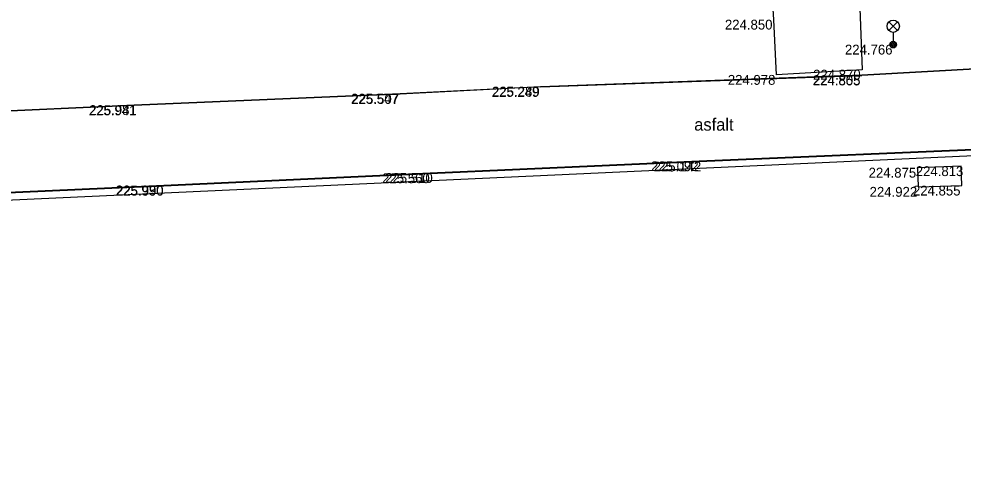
# Model space of a CAD drawing. Extents: x -599516 to -599132, y -1163668 to -1163119.
# Drawn here: x -599335.93 to -599307.16, y -1163667.97 to -1163654.49 of the extents above; entities that cross this region are included whole.
import ezdxf

# ---------------------------------------------------------------- set-up
doc = ezdxf.new("R2010")
doc.units = 0
for name, color, linetype in [('_ZEMERENI OBLAST', 7, 'Continuous'), ('Bod-oznac1', 7, 'Continuous'), ('Bod-vyska1', 7, 'Continuous'), ('Z_cela-hrobu-dolni-linie', 7, 'Continuous'), ('Z_elektro-silno-znacky-lampa', 7, 'Continuous'), ('Z_komunikace', 7, 'Continuous'), ('Z_popis-budov-povrchu', 7, 'Continuous'), ('Z_vol-lin-obrubnik', 7, 'Continuous'), ('Z_zpevnene-plochy', 7, 'Continuous')]:
    doc.layers.add(name, color=color, linetype=linetype)

msp = doc.modelspace()

# ---------------------------------------------------------------- linework, layer by layer
at = {"layer": '_ZEMERENI OBLAST'}
msp.add_lwpolyline([(-599497.946, -1163390.674), (-599491.96, -1163502.01), (-599489.976, -1163538.978), (-599287.834, -1163513.31), (-599283.12, -1163600.69), (-599345.275, -1163603.707), (-599342.31, -1163660.29), (-599277.306, -1163657.294), (-599220.632, -1163654.171)], dxfattribs=at)
at = {"layer": 'Bod-oznac1'}
for p, q in [((-599312.927, -1163654.519), (-599312.927, -1163654.519)), ((-599309.288, -1163655.28), (-599309.288, -1163655.28)), ((-599310.237, -1163656.043), (-599310.237, -1163656.043)), ((-599312.846, -1163656.202), (-599312.846, -1163656.202)), ((-599310.246, -1163656.21), (-599310.246, -1163656.21)), ((-599310.246, -1163656.22), (-599310.246, -1163656.22)), ((-599320.043, -1163656.559), (-599320.043, -1163656.559)), ((-599320.043, -1163656.569), (-599320.043, -1163656.569)), ((-599324.318, -1163656.775), (-599324.318, -1163656.775)), ((-599324.318, -1163656.785), (-599324.318, -1163656.785)), ((-599332.425, -1163657.123), (-599332.425, -1163657.123)), ((-599332.425, -1163657.133), (-599332.425, -1163657.133)), ((-599315.202, -1163658.833), (-599315.202, -1163658.833)), ((-599315.202, -1163658.843), (-599315.202, -1163658.843)), ((-599323.396, -1163659.19), (-599323.396, -1163659.19)), ((-599323.396, -1163659.2), (-599323.396, -1163659.2)), ((-599308.544, -1163659.03), (-599308.544, -1163659.03)), ((-599307.213, -1163658.983), (-599307.213, -1163658.983)), ((-599331.515, -1163659.571), (-599331.515, -1163659.571)), ((-599331.515, -1163659.581), (-599331.515, -1163659.581)), ((-599308.528, -1163659.613), (-599308.528, -1163659.613)), ((-599307.195, -1163659.575), (-599307.195, -1163659.575))]:
    msp.add_line(p, q, dxfattribs=at)
at = {"layer": 'Z_cela-hrobu-dolni-linie'}
msp.add_lwpolyline([(-599307.195, -1163659.575), (-599307.213, -1163658.983), (-599308.544, -1163659.03), (-599308.528, -1163659.613), (-599307.195, -1163659.575)], dxfattribs=at)
at = {"layer": 'Z_elektro-silno-znacky-lampa'}
for p, q in [((-599309.421, -1163654.85), (-599309.155, -1163654.585)), ((-599309.421, -1163654.585), (-599309.155, -1163654.85)), ((-599309.288, -1163654.905), (-599309.288, -1163655.18))]:
    msp.add_line(p, q, dxfattribs=at)
for centre, radius in [((-599309.288, -1163654.718), 0.188), ((-599309.288, -1163655.28), 0.1), ((-599309.288, -1163655.28), 0.065), ((-599309.288, -1163655.28), 0.03)]:
    msp.add_circle(centre, radius, dxfattribs=at)
at = {"layer": 'Z_komunikace'}
msp.add_line((-599320.043, -1163656.569), (-599310.246, -1163656.22), dxfattribs=at)
for points in [[(-599284.922, -1163644.704), (-599284.711, -1163653.646), (-599284.696, -1163654.267), (-599284.673, -1163655.022), (-599289.818, -1163655.292), (-599296.755, -1163655.593), (-599304.606, -1163655.902), (-599310.246, -1163656.22)], [(-599320.043, -1163656.569), (-599324.318, -1163656.785), (-599332.425, -1163657.133), (-599337.317, -1163657.359), (-599341.294, -1163657.531), (-599341.698, -1163657.542), (-599342.112, -1163657.53), (-599342.515, -1163657.301), (-599342.734, -1163657.012), (-599342.867, -1163656.633), (-599342.893, -1163655.906)], [(-599279.512, -1163667.967), (-599279.85, -1163661.737), (-599280.028, -1163657.282), (-599284.545, -1163657.502), (-599289.694, -1163657.722), (-599297.794, -1163658.064), (-599305.664, -1163658.42), (-599315.202, -1163658.833), (-599323.396, -1163659.19), (-599331.515, -1163659.571), (-599340.118, -1163659.953), (-599340.847, -1163659.969), (-599341.491, -1163660.036), (-599342.039, -1163660.254), (-599342.411, -1163660.608), (-599342.538, -1163661.079), (-599342.588, -1163661.596), (-599342.468, -1163664.01)]]:
    msp.add_lwpolyline(points, dxfattribs=at)
at = {"layer": 'Z_vol-lin-obrubnik'}
for points in [[(-599284.674, -1163655.012), (-599289.818, -1163655.282), (-599296.755, -1163655.583), (-599304.606, -1163655.892), (-599310.246, -1163656.21), (-599320.043, -1163656.559), (-599324.318, -1163656.775), (-599332.425, -1163657.123), (-599337.317, -1163657.349), (-599341.294, -1163657.521), (-599341.698, -1163657.532), (-599342.109, -1163657.52), (-599342.508, -1163657.293), (-599342.725, -1163657.007), (-599342.857, -1163656.631), (-599342.883, -1163655.906), (-599343.143, -1163650.426), (-599343.623, -1163641.314), (-599344.087, -1163632.391)], [(-599342.458, -1163664.01), (-599342.578, -1163661.596), (-599342.528, -1163661.081), (-599342.402, -1163660.613), (-599342.034, -1163660.263), (-599341.489, -1163660.046), (-599340.846, -1163659.979), (-599340.118, -1163659.963), (-599331.515, -1163659.581), (-599323.396, -1163659.2), (-599315.202, -1163658.843), (-599305.664, -1163658.43), (-599297.794, -1163658.074), (-599289.694, -1163657.732), (-599284.545, -1163657.512), (-599280.038, -1163657.292), (-599279.86, -1163661.737), (-599279.522, -1163667.968)]]:
    msp.add_lwpolyline(points, dxfattribs=at)
at = {"layer": 'Z_zpevnene-plochy'}
msp.add_lwpolyline([(-599310.308, -1163654.169), (-599310.237, -1163656.043), (-599312.846, -1163656.202), (-599312.927, -1163654.519), (-599313.107, -1163651.522)], dxfattribs=at)

# ---------------------------------------------------------------- texts
at = {"layer": 'Bod-vyska1'}
for s, p in [('224.850', (-599314.418, -1163654.819)), ('224.766', (-599310.76, -1163655.58)), ('224.870', (-599311.73, -1163656.343)), ('224.978', (-599314.329, -1163656.502)), ('224.855', (-599311.739, -1163656.51)), ('224.805', (-599311.737, -1163656.52)), ('225.249', (-599321.525, -1163656.869)), ('225.289', (-599321.513, -1163656.859)), ('225.547', (-599325.813, -1163657.075)), ('225.507', (-599325.799, -1163657.085)), ('225.941', (-599333.803, -1163657.433)), ('225.981', (-599333.791, -1163657.423)), ('225.092', (-599316.67, -1163659.133)), ('225.142', (-599316.591, -1163659.143)), ('225.560', (-599324.864, -1163659.5)), ('225.510', (-599324.772, -1163659.49)), ('224.875', (-599310.039, -1163659.33)), ('224.813', (-599308.602, -1163659.283)), ('225.930', (-599332.983, -1163659.871)), ('225.990', (-599332.972, -1163659.881)), ('224.922', (-599310.009, -1163659.913)), ('224.855', (-599308.688, -1163659.875))]:
    msp.add_text(s, height=0.3, dxfattribs=at).set_placement(p)
at = {"layer": 'Z_popis-budov-povrchu'}
msp.add_text('asfalt', height=0.375, dxfattribs=at).set_placement((-599315.353, -1163657.899))

doc.saveas('drawing.dxf')
